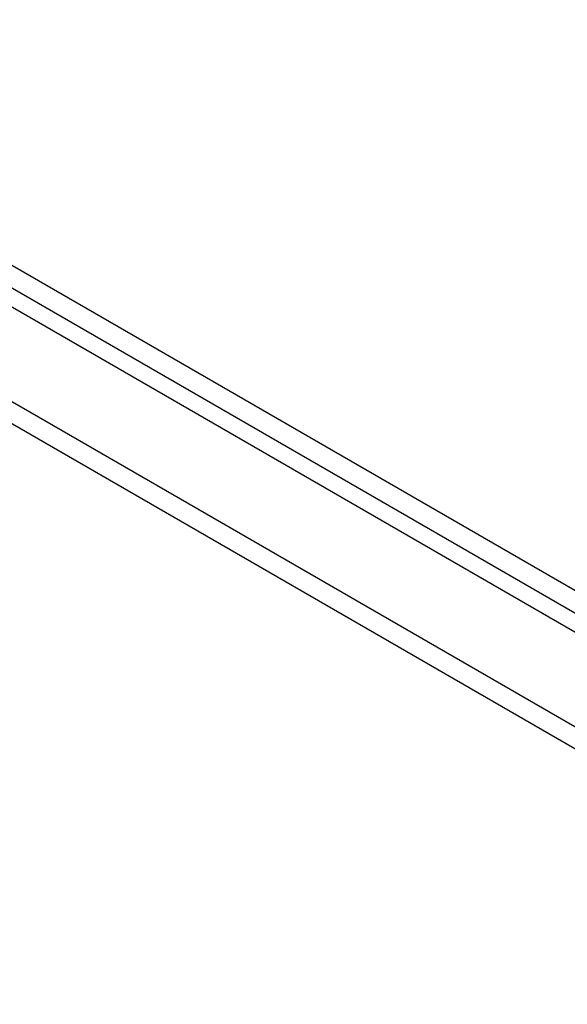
# Model space of a CAD drawing. Header units: inches. Extents: x 25 to 686, y 75 to 315.
# Tile 257 of 294: x 635.25 to 639.19, y 276.06 to 283.15. Entities that reach past the tile are written whole.
import ezdxf

# ---------------------------------------------------------------- set-up
doc = ezdxf.new("R2010")
doc.units = ezdxf.units.IN
doc.header["$MEASUREMENT"] = 0
doc.layers.add('Visible Edges(ANSI)', color=7, linetype='Continuous', lineweight=25)
doc.layers.add('Visible Tangent Edges(ANSI)', color=7, linetype='Continuous', lineweight=25)

msp = doc.modelspace()

# ---------------------------------------------------------------- linework, layer by layer
at = {"layer": 'Visible Edges(ANSI)'}
msp.add_line((631.994, 282.926), (678.3838, 256.1429), dxfattribs=at)
at = {"layer": 'Visible Tangent Edges(ANSI)'}
for p, q in [((678.6546, 256.2845), (632.1256, 283.148)), ((632.0556, 283.0268), (678.5846, 256.1632)), ((631.4036, 282.5852), (677.7933, 255.802)), ((677.7233, 255.6808), (631.3336, 282.4639))]:
    msp.add_line(p, q, dxfattribs=at)

doc.saveas('drawing.dxf')
